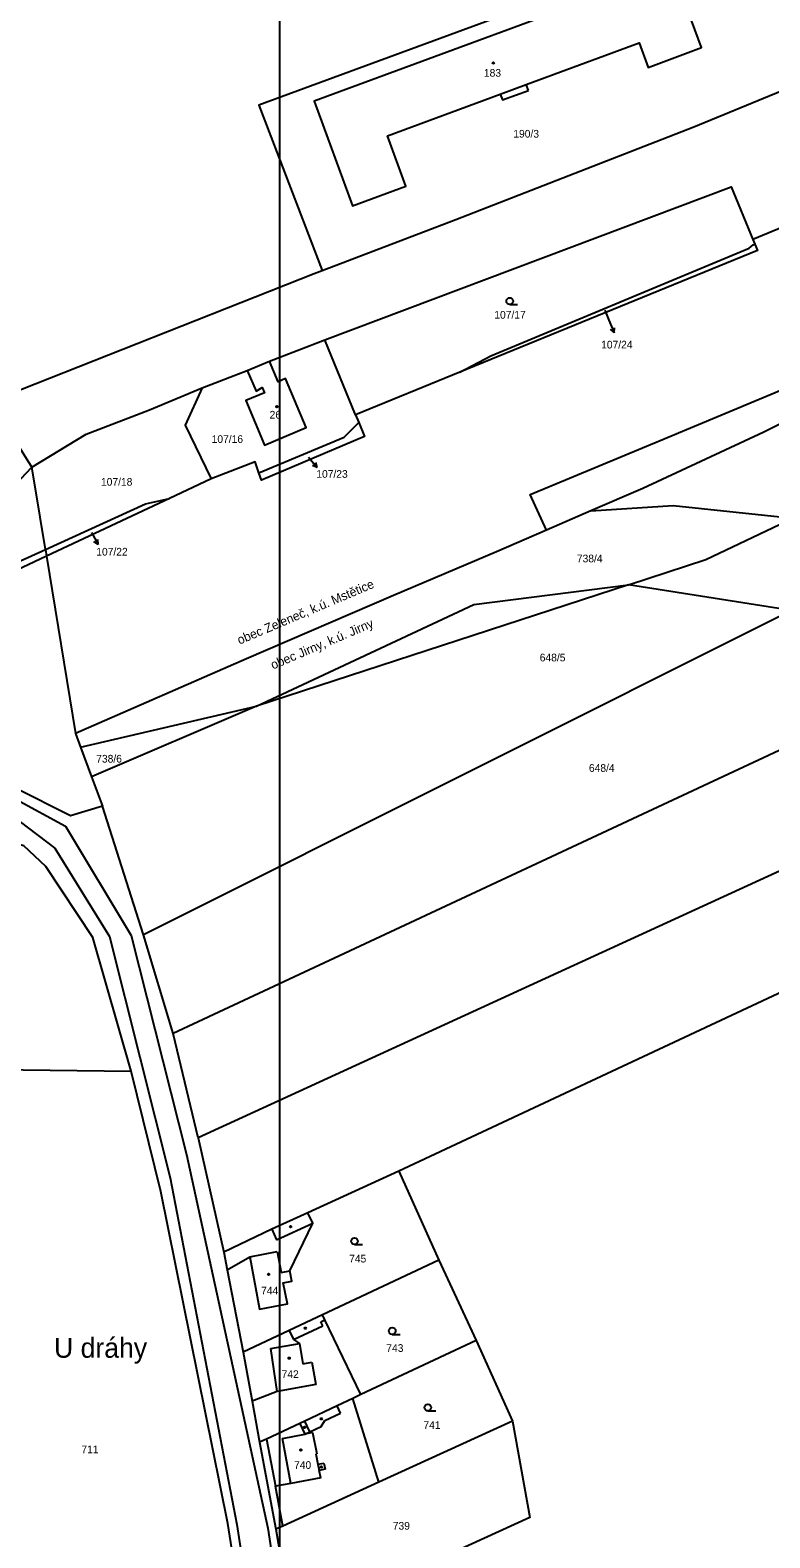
# Model space of a CAD drawing. Extents: x -724107 to -720612, y -1045267 to -1038441.
# Drawn here: x -723180.2 to -723016.4, y -1040493.8 to -1040160 of the extents above; entities that cross this region are included whole.
import ezdxf

# ---------------------------------------------------------------- set-up
doc = ezdxf.new("R2010")
doc.units = 0
for name, color, linetype in [('Hranice kat_území', 7, 'Continuous'), ('Hranice parcel', 7, 'Continuous'), ('ML1000', 7, 'Continuous'), ('Názevy ku_obce_kraje', 7, 'Continuous'), ('Parcelní čísla', 7, 'Continuous'), ('Pop  PČ popisy', 7, 'Continuous'), ('Vnitřní kresba', 7, 'Continuous'), ('Značky budov', 7, 'Continuous'), ('Značky kultur', 7, 'Continuous')]:
    doc.layers.add(name, color=color, linetype=linetype)

msp = doc.modelspace()

# ---------------------------------------------------------------- linework, layer by layer
at = {"layer": 'Hranice kat_území'}
for p, q in [((-723180.58, -1040255.51), (-723179.77, -1040256.77)), ((-723065.86, -1040270.73), (-723076.95, -1040275.53)), ((-723176.8, -1040274.98), (-723176.55, -1040276.51)), ((-723176.8, -1040274.98), (-723176.55, -1040276.51)), ((-723076.95, -1040275.53), (-723099.75, -1040285.18)), ((-723176.55, -1040276.51), (-723170.16, -1040315.77)), ((-723176.55, -1040276.51), (-723170.16, -1040315.77)), ((-723099.75, -1040285.18), (-723132.31, -1040299.22)), ((-723132.31, -1040299.22), (-723170.16, -1040315.77))]:
    msp.add_line(p, q, dxfattribs=at)
for points in [[(-722978.95, -1040229.96), (-722990.75, -1040235.38), (-723017.79, -1040249.02), (-723044.55, -1040261.54)], [(-722978.95, -1040229.96), (-722990.75, -1040235.38), (-723017.79, -1040249.02), (-723044.55, -1040261.54)], [(-723187.06, -1040245.3), (-723184.7, -1040249.07), (-723183.89, -1040250.33), (-723180.58, -1040255.51), (-723179.77, -1040256.77)], [(-723176.8, -1040274.98), (-723177.96, -1040267.89), (-723178.63, -1040263.77), (-723179.77, -1040256.77)], [(-723176.8, -1040274.98), (-723177.96, -1040267.89), (-723178.63, -1040263.77), (-723179.77, -1040256.77)], [(-723044.55, -1040261.54), (-723056.05, -1040266.49), (-723065.86, -1040270.73)], [(-723044.55, -1040261.54), (-723056.05, -1040266.49), (-723065.86, -1040270.73)], [(-723065.86, -1040270.73), (-723076.95, -1040275.53), (-723099.75, -1040285.18), (-723132.31, -1040299.22), (-723170.16, -1040315.77)]]:
    msp.add_lwpolyline(points, dxfattribs=at)
at = {"layer": 'Hranice parcel'}
for p, q in [((-723020.19, -1040206.37), (-723019.76, -1040207.42)), ((-723127.2, -1040233.29), (-723114.95, -1040228.61)), ((-723108.16, -1040245.21), (-723114.95, -1040228.61)), ((-723142.07, -1040239.26), (-723132.13, -1040235.35)), ((-723132.13, -1040235.35), (-723127.2, -1040233.29)), ((-723085.07, -1040235.77), (-723108.16, -1040245.21)), ((-723108.16, -1040245.21), (-723107.45, -1040246.93)), ((-723140.14, -1040259.39), (-723149.33, -1040263.71)), ((-723149.33, -1040263.71), (-723176.55, -1040276.51)), ((-723047.75, -1040282.83), (-723130.08, -1040309.72)), ((-723011.62, -1040288.51), (-723047.75, -1040282.83)), ((-723011.62, -1040288.51), (-723155.12, -1040360.3)), ((-722959.19, -1040293.75), (-723148.5, -1040382.18)), ((-722933.04, -1040308.96), (-723143, -1040405.26)), ((-723169.05, -1040318.79), (-723130.08, -1040309.72)), ((-723130.08, -1040309.72), (-723166.59, -1040325.38)), ((-723170.16, -1040315.77), (-723169.05, -1040318.79)), ((-723169.05, -1040318.79), (-723166.59, -1040325.38)), ((-723166.59, -1040325.38), (-723164.15, -1040331.81)), ((-723155.12, -1040360.3), (-723164.15, -1040331.81)), ((-722921.13, -1040329.59), (-723098.57, -1040412.66)), ((-723148.5, -1040382.18), (-723155.12, -1040360.3)), ((-723143, -1040405.26), (-723148.5, -1040382.18)), ((-723206.42, -1040389.84), (-723157.82, -1040390.53)), ((-723143, -1040405.26), (-723137.28, -1040430.57)), ((-723098.57, -1040412.66), (-723118.68, -1040421.86)), ((-723098.57, -1040412.66), (-723089.71, -1040432.38)), ((-723137.28, -1040430.57), (-723136.53, -1040434.51)), ((-723089.71, -1040432.38), (-723115.44, -1040444.48)), ((-723089.71, -1040432.38), (-723081.45, -1040450.13)), ((-723136.53, -1040434.51), (-723133.04, -1040452.76)), ((-723081.45, -1040450.13), (-723106.97, -1040462.13)), ((-723081.45, -1040450.13), (-723073.42, -1040467.97)), ((-723106.97, -1040462.13), (-723108.78, -1040462.98)), ((-723102.97, -1040481.48), (-723108.78, -1040462.98)), ((-723073.42, -1040467.97), (-723102.97, -1040481.48)), ((-723129.39, -1040472.68), (-723125.8, -1040491.92)), ((-723125.8, -1040491.92), (-723122.07, -1040513.33))]:
    msp.add_line(p, q, dxfattribs=at)
for points in [[(-723065.86, -1040270.73), (-723069.52, -1040262.82), (-723039.83, -1040250.53), (-723033.99, -1040248.11), (-722979.9, -1040225.51), (-722928.73, -1040204.29), (-722894.82, -1040190.13), (-722747.91, -1040128.99), (-722722.89, -1040118.44), (-722707.06, -1040110.86), (-722700.97, -1040107.48), (-722676.86, -1040092.44), (-722674.67, -1040091.17), (-722669.59, -1040099.62)], [(-722981.65, -1040133.58), (-722990.93, -1040134.1), (-723050.64, -1040147.6), (-723129.55, -1040176.62), (-723115.57, -1040213.24)], [(-723069.89, -1040173.36), (-723070.37, -1040172.07), (-723045.38, -1040162.83), (-723043.37, -1040168.27), (-723031.56, -1040163.91), (-723038.01, -1040146.47), (-723117.34, -1040175.74), (-723108.8, -1040198.9), (-723096.99, -1040194.54), (-723101.08, -1040183.41), (-723076.1, -1040174.18), (-723075.62, -1040175.48), (-723069.89, -1040173.36)], [(-723115.57, -1040213.24), (-723085.98, -1040201.93), (-723033.26, -1040181.42), (-722985.4, -1040161.71)], [(-722985.49, -1040181.63), (-722981.45, -1040190.29), (-722995.04, -1040195.98), (-723020.19, -1040206.37)], [(-723114.95, -1040228.61), (-723025.01, -1040194.75), (-723020.19, -1040206.37)], [(-723019.76, -1040207.42), (-723019.18, -1040208.82), (-723085.07, -1040235.77)], [(-723085.07, -1040235.77), (-723078.19, -1040232.13), (-723021.01, -1040208.33), (-723020.09, -1040207.54), (-723019.76, -1040207.42)], [(-723191, -1040242.19), (-723189.06, -1040242.24), (-723117.31, -1040213.9), (-723115.57, -1040213.24)], [(-723132.13, -1040235.35), (-723130.18, -1040239.97), (-723128.83, -1040239.18), (-723128.31, -1040240.3), (-723132.46, -1040242.04), (-723128.32, -1040251.89), (-723119.08, -1040248), (-723123.62, -1040237.17), (-723125.28, -1040237.86), (-723127.2, -1040233.29)], [(-723179.77, -1040256.77), (-723167.75, -1040249.46), (-723153.78, -1040244.08), (-723142.07, -1040239.26)], [(-723142.07, -1040239.26), (-723145.85, -1040247.46), (-723140.14, -1040259.39)], [(-723107.45, -1040246.93), (-723106.18, -1040250.03), (-723128.96, -1040259.65), (-723129.54, -1040258.02)], [(-723129.54, -1040258.02), (-723110.64, -1040250.15), (-723107.45, -1040246.93)], [(-723129.54, -1040258.02), (-723130.4, -1040255.6), (-723140.14, -1040259.39)], [(-723206.33, -1040284.08), (-723205.67, -1040283.57), (-723191.47, -1040269.12), (-723179.77, -1040256.77)], [(-723176.8, -1040274.98), (-723154.63, -1040264.94), (-723149.33, -1040263.71)], [(-723047.75, -1040282.83), (-723030.59, -1040277.23), (-723011.37, -1040268.1)], [(-723206.33, -1040284.08), (-723204.75, -1040287.63), (-723176.8, -1040274.98)], [(-723176.55, -1040276.51), (-723208.68, -1040291.62), (-723211.4, -1040287.99)], [(-723164.15, -1040331.81), (-723171.24, -1040333.96), (-723183.56, -1040327.76), (-723198.28, -1040325.41), (-723212.06, -1040328.9), (-723232.89, -1040338.27), (-723270.54, -1040355.1), (-723307.92, -1040369.52), (-723333.29, -1040382.05), (-723343.29, -1040391.22), (-723351.97, -1040402.36), (-723356.72, -1040407.73), (-723363.47, -1040409.85), (-723370.39, -1040410.19), (-723376.75, -1040407.25), (-723381.92, -1040402.46), (-723384.3, -1040403.74), (-723389.34, -1040406.44), (-723393.44, -1040408.64)], [(-723157.82, -1040390.53), (-723166.31, -1040360.94), (-723176.69, -1040345.19), (-723181.61, -1040340.63), (-723191.88, -1040338), (-723205.65, -1040338.97), (-723303.83, -1040379.45)], [(-723127.12, -1040549.56), (-723136.44, -1040490.65), (-723151.23, -1040417.14), (-723157.82, -1040390.53)], [(-723118.68, -1040421.86), (-723126.68, -1040425.52), (-723137.28, -1040430.57)], [(-723136.53, -1040434.51), (-723131.58, -1040431.59), (-723129.39, -1040443.18), (-723123.23, -1040442.01), (-723124.15, -1040437.41), (-723122.25, -1040437.03), (-723122.71, -1040434.73), (-723117.62, -1040424.16), (-723118.68, -1040421.86)], [(-723115.44, -1040444.48), (-723122.83, -1040447.96), (-723133.04, -1040452.76)], [(-723106.97, -1040462.13), (-723114.93, -1040445.56), (-723115.44, -1040444.48)], [(-723133.04, -1040452.76), (-723131.06, -1040463.58), (-723129.39, -1040472.68)], [(-723108.78, -1040462.98), (-723112.25, -1040464.62), (-723119.4, -1040467.98), (-723120.5, -1040468.5), (-723127.85, -1040471.96), (-723129.39, -1040472.68)], [(-723073.42, -1040467.97), (-723069.55, -1040489.3), (-723122.07, -1040513.33)], [(-723102.97, -1040481.48), (-723124.25, -1040491.21), (-723125.8, -1040491.92)]]:
    msp.add_lwpolyline(points, dxfattribs=at)
at = {"layer": 'ML1000'}
msp.add_lwpolyline([(-723750, -1040000), (-723125, -1040000), (-723125, -1040500), (-723750, -1040500)], close=True, dxfattribs=at)
at = {"layer": 'Pop  PČ popisy'}
for p, q in [((-723052.99, -1040222.01), (-723052.05, -1040224.26)), ((-723052.05, -1040224.26), (-723050.88, -1040227.02)), ((-723050.88, -1040227.02), (-723051.73, -1040226.3)), ((-723050.88, -1040227.02), (-723050.81, -1040225.91)), ((-723118.58, -1040254.54), (-723116.65, -1040256.84)), ((-723116.65, -1040256.84), (-723116.91, -1040255.75)), ((-723116.65, -1040256.84), (-723117.68, -1040256.39)), ((-723166.56, -1040271.28), (-723165.15, -1040273.93)), ((-723165.15, -1040273.93), (-723166.06, -1040273.28)), ((-723165.15, -1040273.93), (-723165.18, -1040272.81))]:
    msp.add_line(p, q, dxfattribs=at)
at = {"layer": 'Vnitřní kresba'}
for p, q in [((-723076.1, -1040174.18), (-723070.37, -1040172.07)), ((-723056.05, -1040266.49), (-723037.85, -1040265.3)), ((-723037.85, -1040265.3), (-723011.37, -1040268.1)), ((-723081.96, -1040287.22), (-723047.75, -1040282.83)), ((-723130.08, -1040309.72), (-723081.96, -1040287.22)), ((-723183.17, -1040330.33), (-723172.38, -1040336.3)), ((-723182.42, -1040335.28), (-723174.73, -1040341.16)), ((-723172.38, -1040336.3), (-723157.83, -1040360.45)), ((-723174.73, -1040341.16), (-723162.64, -1040360.73)), ((-723162.64, -1040360.73), (-723149.17, -1040414.16)), ((-723157.83, -1040360.45), (-723145.56, -1040408.95)), ((-723145.56, -1040408.95), (-723127.59, -1040491.71)), ((-723149.17, -1040414.16), (-723134.45, -1040490.89)), ((-723126.68, -1040425.52), (-723125.62, -1040427.83)), ((-723125.62, -1040427.83), (-723117.62, -1040424.16)), ((-723131.58, -1040431.59), (-723125.53, -1040430.47)), ((-723125.53, -1040430.47), (-723124.61, -1040435.11)), ((-723124.61, -1040435.11), (-723122.71, -1040434.73)), ((-723115.83, -1040445.98), (-723114.93, -1040445.56)), ((-723115.41, -1040446.89), (-723115.83, -1040445.98)), ((-723122.83, -1040447.96), (-723121.9, -1040449.94)), ((-723121.9, -1040449.94), (-723115.41, -1040446.89)), ((-723126.89, -1040451.89), (-723120.56, -1040450.83)), ((-723125.52, -1040461.43), (-723126.89, -1040451.89)), ((-723121.9, -1040449.94), (-723120.56, -1040450.83)), ((-723120.56, -1040450.83), (-723119.81, -1040455.31)), ((-723119.81, -1040455.31), (-723117.8, -1040454.97)), ((-723117.8, -1040454.97), (-723116.97, -1040459.9)), ((-723125.52, -1040461.43), (-723131.06, -1040463.58)), ((-723116.97, -1040459.9), (-723125.52, -1040461.43)), ((-723111.49, -1040466.25), (-723112.25, -1040464.62)), ((-723120.5, -1040468.5), (-723119.39, -1040470.85)), ((-723118.29, -1040470.33), (-723119.4, -1040467.98)), ((-723118.29, -1040470.33), (-723115.78, -1040469.15)), ((-723115.78, -1040469.15), (-723114.98, -1040467.88)), ((-723114.98, -1040467.88), (-723111.49, -1040466.25)), ((-723127.85, -1040471.96), (-723125.9, -1040482.41)), ((-723124.28, -1040471.85), (-723119.39, -1040470.85)), ((-723122.44, -1040481.77), (-723124.28, -1040471.85)), ((-723119.39, -1040470.85), (-723118.29, -1040470.33)), ((-723117.67, -1040470.52), (-723119.39, -1040470.85)), ((-723117.67, -1040470.52), (-723116.72, -1040475.21)), ((-723116.72, -1040475.21), (-723116.92, -1040475.25)), ((-723116.92, -1040475.25), (-723116.46, -1040477.53)), ((-723116.46, -1040477.53), (-723115.17, -1040477.27)), ((-723116.46, -1040477.53), (-723116.18, -1040478.92)), ((-723114.89, -1040478.66), (-723116.18, -1040478.92)), ((-723115.86, -1040480.51), (-723116.18, -1040478.92)), ((-723115.17, -1040477.27), (-723114.89, -1040478.66)), ((-723122.44, -1040481.77), (-723125.9, -1040482.41)), ((-723124.25, -1040491.21), (-723125.9, -1040482.41)), ((-723115.86, -1040480.51), (-723122.44, -1040481.77)), ((-723134.45, -1040490.89), (-723117.39, -1040600.15)), ((-723127.59, -1040491.71), (-723109.94, -1040604.45))]:
    msp.add_line(p, q, dxfattribs=at)
at = {"layer": 'Značky budov'}
for centre in [(-723077.62, -1040167.29), (-723125.56, -1040243.4), (-723122.53, -1040424.93), (-723127.39, -1040435.48), (-723119.25, -1040447.41), (-723122.83, -1040454.05), (-723119.45, -1040469.35), (-723115.74, -1040467.49), (-723120.25, -1040474.39), (-723115.74, -1040478.14)]:
    msp.add_circle(centre, 0.175, dxfattribs=at)
at = {"layer": 'Značky kultur'}
for p, q in [((-723074.01, -1040220.77), (-723072.26, -1040220.77)), ((-723108.37, -1040428.89), (-723106.62, -1040428.89)), ((-723100.02, -1040448.78), (-723098.27, -1040448.78)), ((-723092.14, -1040465.74), (-723090.39, -1040465.74))]:
    msp.add_line(p, q, dxfattribs=at)
for centre in [(-723074.01, -1040220.02), (-723108.37, -1040428.14), (-723100.02, -1040448.03), (-723092.14, -1040464.99)]:
    msp.add_circle(centre, 0.75, dxfattribs=at)

# ---------------------------------------------------------------- texts
at = {"layer": 'Názevy ku_obce_kraje'}
for s, p in [('obec Zeleneč, k.ú. Mstětice', (-723133.82, -1040296.09)), ('obec Jirny, k.ú. Jirny', (-723126.41, -1040301.6))]:
    msp.add_text(s, height=2, rotation=22.9403, dxfattribs=at).set_placement(p)
at = {"layer": 'Parcelní čísla'}
for s, p in [('183', (-723079.73, -1040170.34)), ('190/3', (-723073.22, -1040183.82)), ('107/17', (-723077.43, -1040223.91)), ('107/24', (-723053.78, -1040230.51)), ('26', (-723127.17, -1040246.03)), ('107/16', (-723140, -1040251.42)), ('107/18', (-723164.5, -1040260.89)), ('107/23', (-723116.83, -1040259.14)), ('107/22', (-723165.54, -1040276.36)), ('738/4', (-723059.15, -1040277.85)), ('648/5', (-723067.37, -1040299.78)), ('738/6', (-723165.55, -1040322.19)), ('648/4', (-723056.48, -1040324.24)), ('745', (-723109.56, -1040432.87)), ('744', (-723129.05, -1040439.93)), ('743', (-723101.34, -1040452.66)), ('742', (-723124.51, -1040458.44)), ('741', (-723093.13, -1040469.71)), ('711', (-723168.83, -1040475.09)), ('740', (-723121.76, -1040478.56)), ('739', (-723099.9, -1040492.02))]:
    msp.add_text(s, height=1.7, dxfattribs=at).set_placement(p)
at = {"layer": 'Pop  PČ popisy'}
msp.add_text('U dráhy', height=4.4, dxfattribs=at).set_placement((-723174.89, -1040453.96))

doc.saveas('drawing.dxf')
